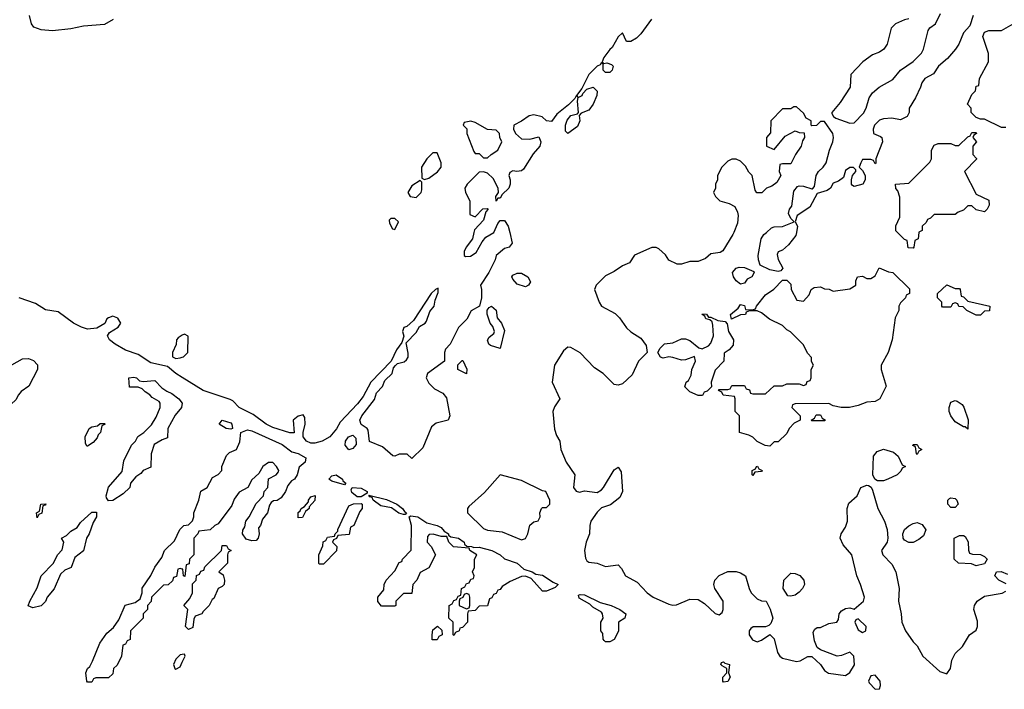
# Model space of a CAD drawing. Header units: inches. Extents: x 2701323 to 2964515, y 494916 to 722124.
# Tile 329 of 656: x 2779228 to 2783903, y 667832 to 671010. Entities that reach past the tile are written whole.
import ezdxf

# ---------------------------------------------------------------- set-up
doc = ezdxf.new("R2010")
doc.units = ezdxf.units.IN
doc.header["$MEASUREMENT"] = 0
for name, color, linetype in [('C7676', 7, 'Continuous'), ('C7677', 7, 'Continuous'), ('C7686', 7, 'Continuous'), ('C7687', 7, 'Continuous')]:
    doc.layers.add(name, color=color, linetype=linetype)

msp = doc.modelspace()

# ---------------------------------------------------------------- linework, layer by layer
at = {"layer": 'C7676', "color": 2}
for points, elevation in [([(2780000, 669311), (2779969.2, 669330), (2779930, 669364), (2779850, 669381.6), (2779790, 669420.9), (2779730, 669441.6), (2779681.2, 669470), (2779654, 669490), (2779644, 669510), (2779654, 669526), (2779695.3, 669550), (2779708, 669570), (2779694, 669594), (2779670, 669602), (2779650, 669595.3), (2779642, 669590), (2779631.3, 669568.7), (2779594.4, 669545.6), (2779550, 669540.9), (2779522, 669550), (2779484, 669570), (2779410, 669624), (2779350, 669632.7), (2779302.4, 669662.4), (2779225.2, 669690)], 6), ([(2780000, 669512.2), (2779979.6, 669500.4), (2779972, 669490), (2779971.6, 669468.4), (2779954, 669430), (2779954, 669410), (2779970, 669402), (2779990, 669404.7), (2780000, 669408)], 6), ([(2780000, 668402.7), (2779990, 668406), (2779978, 668402), (2779972.7, 668367.3), (2779958, 668362), (2779952.7, 668347.3), (2779932.7, 668327.3), (2779910, 668326), (2779854, 668270), (2779851.6, 668248.4), (2779834, 668230), (2779834, 668210), (2779814, 668190), (2779814, 668170), (2779754, 668110), (2779751.6, 668068.4), (2779738, 668062), (2779730, 668046), (2779718, 668042), (2779712, 667990), (2779690, 667946), (2779674, 667930), (2779670, 667906), (2779650, 667886), (2779590, 667886), (2779578, 667882), (2779570, 667866), (2779550, 667866), (2779546, 667870), (2779542, 667910), (2779549, 667930), (2779560.4, 667939.6), (2779574, 667966), (2779609.1, 668050.9), (2779642, 668098), (2779674, 668126), (2779698, 668162), (2779729.3, 668230.7), (2779776.5, 668243.5), (2779799.3, 668260.7), (2779809.2, 668290), (2779810, 668312), (2779850, 668372), (2779869.1, 668410.9), (2779903.1, 668456.9), (2779915.3, 668490), (2779963.1, 668536.9), (2779988, 668590), (2780000, 668602)], 6), ([(2780000, 667997.7), (2779990, 667996.3), (2779970, 667975.1), (2779958, 667950), (2779964.7, 667930), (2779970, 667927.3), (2779990, 667938), (2780000, 667960)], 10)]:
    msp.add_lwpolyline(points, dxfattribs=dict(at, elevation=elevation))
at = {"layer": 'C7676', "color": 2, "elevation": 6}
for points in [[(2779050, 669046), (2779046, 669050), (2779048.4, 669091.6), (2779066, 669130), (2779086, 669150), (2779088.4, 669171.6), (2779106, 669190), (2779108, 669270), (2779128, 669310), (2779190, 669371.3), (2779240.4, 669399.6), (2779270, 669402), (2779292.7, 669392.7), (2779311.6, 669371.6), (2779312, 669350), (2779271.3, 669270), (2779235.3, 669244.7), (2779222, 669230), (2779210, 669206), (2779139.6, 669140.4), (2779111.1, 669088.9), (2779090, 669068), (2779058, 669062)], [(2779813.4, 669293.4), (2779870, 669297.1), (2779902.8, 669262.8), (2779926.2, 669246.2), (2779950, 669236.4), (2779984, 669210), (2779999.1, 669190), (2779996, 669170), (2779966.4, 669133.6), (2779932, 669070), (2779930, 669026), (2779903.6, 669016.4), (2779866.4, 668993.6), (2779852, 668950), (2779850, 668886), (2779814, 668870), (2779803.6, 668856.4), (2779779.6, 668840.4), (2779754, 668810), (2779751.1, 668788.9), (2779719.8, 668760.2), (2779670, 668728), (2779650, 668726), (2779640.4, 668740.4), (2779638, 668750), (2779649.1, 668790.9), (2779714, 668866), (2779723.1, 668916.9), (2779758, 668990), (2779778, 669010), (2779788.9, 669031.1), (2779818, 669050), (2779853.6, 669086.4), (2779876.5, 669123.5), (2779895.3, 669170), (2779895.3, 669190), (2779890, 669198), (2779856.4, 669216.4), (2779846, 669230), (2779823.1, 669243.1), (2779810, 669258), (2779790, 669266), (2779750, 669266), (2779746, 669310), (2779770, 669313.4), (2779782, 669310), (2779796, 669296)], [(2779546, 668986), (2779540.4, 669000.4), (2779538, 669030), (2779558, 669070), (2779570, 669078), (2779598, 669082), (2779610, 669094), (2779630, 669094), (2779634, 669090), (2779618, 669082), (2779612, 669050), (2779601, 669039), (2779595.3, 669024.7), (2779576.9, 669003.1), (2779550, 668986)], [(2779310, 668646), (2779308, 668670), (2779322, 668678), (2779328, 668710), (2779352.7, 668712.7), (2779350, 668706), (2779338, 668702), (2779332.7, 668667.3), (2779318, 668662)], [(2779290, 668219), (2779268.4, 668228.4), (2779275.3, 668250), (2779310, 668314), (2779329.1, 668370.9), (2779388, 668430), (2779408, 668470), (2779430, 668494), (2779438, 668530), (2779426, 668550), (2779450, 668562), (2779470, 668582), (2779500.4, 668599.6), (2779516.4, 668623.6), (2779570, 668672), (2779592.7, 668672.7), (2779592, 668650), (2779576.9, 668623.1), (2779558, 668570), (2779544.7, 668550), (2779530.9, 668489.1), (2779490, 668458), (2779472, 668410), (2779442, 668398), (2779422, 668378), (2779390.9, 668309.1), (2779358, 668270), (2779350.9, 668249.1), (2779330, 668228.7)]]:
    msp.add_lwpolyline(points, close=True, dxfattribs=at)
at = {"layer": 'C7677', "color": 2, "elevation": 2}
msp.add_lwpolyline([(2779671.3, 671010), (2779630, 670986.6), (2779530, 670978.7), (2779470, 670966), (2779382.8, 670957.2), (2779330, 670961.6), (2779294.2, 670974.2), (2779283.7, 670990), (2779274.5, 671030)], dxfattribs=at)
at = {"layer": 'C7686', "color": 2}
for points, elevation in [([(2781554.7, 670000), (2781566, 669950), (2781552, 669930), (2781530, 669924), (2781491, 669890), (2781486, 669870), (2781456, 669810), (2781416, 669750), (2781421, 669730), (2781421, 669690), (2781412, 669650), (2781371.6, 669628.4), (2781351.1, 669588.9), (2781311.1, 669548.9), (2781272, 669470), (2781250, 669446), (2781244.7, 669430), (2781244.7, 669390), (2781164.7, 669330), (2781158, 669310), (2781170, 669284.7), (2781198, 669258), (2781236.8, 669236.8), (2781255.3, 669215.3), (2781271, 669130), (2781262, 669110), (2781204.9, 669095.1), (2781183, 669077), (2781142, 668978), (2781090, 668928), (2781067.3, 668947.3), (2781030, 668948), (2781010, 668938), (2781000.4, 668940.4), (2780950, 668982), (2780888.7, 669008.7), (2780882, 669062), (2780878, 669070), (2780849.4, 669089.4), (2780842.7, 669110), (2780853.2, 669130), (2780913, 669207), (2780921.7, 669238.3), (2780951.4, 669268.6), (2780962, 669298), (2780996, 669330), (2781003.2, 669356.8), (2781011.9, 669368.1), (2781022.5, 669377.5), (2781054, 669386), (2781064.8, 669395.2), (2781071.9, 669408.1), (2781072.1, 669427.9), (2781063.1, 669476.9), (2781110, 669526), (2781126.3, 669553.7), (2781154, 669570), (2781160.2, 669579.8), (2781175.1, 669624.9), (2781196, 669650), (2781201.2, 669678.8), (2781215.3, 669715.3), (2781215.3, 669735.3), (2781202, 669730), (2781182, 669710), (2781097.3, 669582.7), (2781066, 669554), (2781051.6, 669548.4), (2781046, 669530), (2781052, 669508), (2781042, 669478), (2781016.7, 669443.3), (2780991.1, 669388.9), (2780896, 669290), (2780858.8, 669221.2), (2780832.5, 669187.5), (2780750, 669099), (2780732.5, 669067.5), (2780701, 669030), (2780664.7, 669010), (2780630, 668999.5), (2780610, 668999.5), (2780589, 669010), (2780573.2, 669030), (2780573.2, 669050), (2780584, 669090), (2780582, 669122), (2780574, 669134), (2780550, 669128.7), (2780526.8, 669110), (2780530.9, 669049.1), (2780510, 669049.3), (2780430, 669075.1), (2780398, 669090), (2780336.4, 669136.4), (2780269.3, 669170), (2780240.2, 669200.2), (2780227.5, 669207.5), (2780099, 669250), (2780000, 669311)], 6), ([(2781383.9, 670000), (2781377.3, 669970), (2781347.3, 669930), (2781339.1, 669910), (2781338, 669890), (2781345.5, 669885.5), (2781368.2, 669888.2), (2781395.6, 669904.4), (2781423.8, 669956.2), (2781441.7, 669978.3), (2781479.1, 670000)], 6), ([(2782618.7, 670000), (2782614.8, 669990), (2782566.4, 669913.6), (2782554.8, 669905.2), (2782510, 669899), (2782484, 669876), (2782450, 669862), (2782410, 669862), (2782370.9, 669849.1), (2782350, 669849), (2782310, 669868), (2782294.6, 669894.6), (2782263.1, 669923.1), (2782250, 669928.7), (2782230, 669928.7), (2782147.5, 669892.5), (2782123.6, 669856.4), (2782090, 669842), (2782050, 669814), (2782010, 669794), (2781964.7, 669750), (2781958, 669730), (2781978.8, 669670), (2781990.5, 669650.5), (2782055.4, 669615.4), (2782075.6, 669595.6), (2782110, 669547.3), (2782130, 669527.7), (2782178, 669498), (2782203.4, 669463.4), (2782206.8, 669430), (2782167, 669390), (2782136.1, 669323.9), (2782090, 669282), (2782070, 669275.3), (2782050, 669278), (2781998, 669330), (2781958, 669358), (2781890, 669428), (2781845.4, 669454.6), (2781830, 669455.3), (2781810, 669438), (2781766.8, 669370), (2781756, 669290), (2781792, 669210), (2781767.1, 669172.9), (2781758.8, 669150), (2781767.1, 669067.1), (2781776.9, 669036.9), (2781792, 669010), (2781798, 668970), (2781822.8, 668910), (2781864.7, 668850), (2781858, 668790), (2781870, 668772), (2781886.8, 668766.8), (2781910, 668774), (2781970, 668765.5), (2781990, 668778), (2781999.6, 668790), (2782050, 668874), (2782070, 668886), (2782084.5, 668864.5), (2782091, 668770), (2782078, 668742), (2782032.7, 668707.3), (2781990, 668692.7), (2781970, 668672.7), (2781940.5, 668630), (2781934.9, 668610), (2781933, 668570), (2781918, 668530), (2781910.6, 668490.6), (2781914, 668454), (2781921.4, 668441.4), (2781930, 668436), (2781970, 668430.7), (2782010, 668414.8), (2782070, 668422), (2782085.4, 668405.4), (2782104.7, 668370), (2782159.9, 668339.9), (2782206.8, 668290), (2782236, 668270), (2782310, 668235.5), (2782330, 668230.6), (2782346.8, 668233.2), (2782410, 668259.1), (2782450, 668258.8), (2782479.9, 668239.9), (2782530, 668192), (2782550, 668184.7), (2782563.1, 668196.9), (2782568.7, 668210), (2782569, 668250), (2782528.7, 668310), (2782524, 668330), (2782528.7, 668350), (2782550, 668371.3), (2782590, 668391.3), (2782630, 668391.3), (2782650, 668384.7), (2782674, 668370), (2782691.3, 668310), (2782702, 668290), (2782730, 668262), (2782750, 668252), (2782772, 668250), (2782791.6, 668211.6), (2782804.7, 668170), (2782795.3, 668144.7), (2782785.4, 668134.6), (2782770, 668128), (2782711.6, 668128.4), (2782699.6, 668120.4), (2782692, 668110), (2782692, 668090), (2782707.1, 668067.1), (2782730, 668058), (2782750, 668064.7), (2782790, 668092), (2782810, 668072), (2782826.7, 668006.7), (2782837.3, 667990), (2782850, 667980.5), (2782916.2, 667963.8), (2782933.6, 667966.4), (2782970, 667987.7), (2782990, 667987.3), (2783030.4, 667950.4), (2783050, 667921), (2783067.9, 667907.9), (2783150, 667897.3), (2783170, 667911), (2783191.7, 667948.3), (2783188.7, 667990), (2783170, 668008.7), (2783130, 667992.3), (2783110, 667989.4), (2783030, 668019), (2783015.3, 668030), (2783002, 668062), (2782996.4, 668103.6), (2783003.1, 668116.9), (2783015.3, 668124.7), (2783030, 668126), (2783070, 668144), (2783108.7, 668151.3), (2783116.4, 668163.6), (2783119, 668190), (2783130, 668204.7), (2783150, 668214.8), (2783170, 668218), (2783190, 668212), (2783235.3, 668250), (2783239, 668270), (2783221.2, 668330), (2783202.7, 668370), (2783179.3, 668470), (2783137.5, 668517.5), (2783124, 668550), (2783128.7, 668570), (2783150, 668602), (2783159.3, 668630), (2783158, 668690), (2783165.1, 668714.9), (2783204, 668750), (2783222, 668790), (2783250, 668801), (2783258.8, 668798.8), (2783271.1, 668791.1), (2783277.3, 668777.3), (2783302.8, 668690), (2783334.8, 668630), (2783346.8, 668590), (2783350.8, 668550), (2783347.3, 668530), (2783320.7, 668490), (2783326.8, 668470), (2783370, 668426), (2783388.2, 668390), (2783404, 668310), (2783400.7, 668250), (2783414, 668190), (2783416.3, 668150), (2783434, 668110), (2783470, 668058), (2783490, 668038), (2783516, 667990), (2783596.9, 667916.9), (2783630, 667904.7), (2783648.7, 667930), (2783654, 667970), (2783670, 668002), (2783705.6, 668034.4), (2783738, 668090), (2783770, 668112), (2783776, 668130), (2783775.5, 668155.5), (2783759, 668210), (2783762, 668230), (2783775.3, 668250), (2783810, 668274), (2783892.5, 668287.5), (2783910, 668298)], 10), ([(2782916.3, 670000), (2782914.2, 669985.8), (2782879, 669941), (2782850, 669915.3), (2782830, 669908), (2782825.2, 669894.8), (2782830, 669872), (2782851.3, 669830), (2782842, 669818), (2782830, 669815.3), (2782790, 669822.7), (2782744.7, 669844.7), (2782735.6, 669870), (2782734, 669890), (2782749, 669970), (2782762, 669990), (2782773.7, 670000)], 10), ([(2783497.7, 670000), (2783494, 669970), (2783478, 669962), (2783474, 669930), (2783470, 669926), (2783447.3, 669927.3), (2783442, 669962), (2783430, 669966), (2783396.6, 670000)], 10), ([(2780000, 669408), (2780006, 669410), (2780026, 669430), (2780027.3, 669507.3), (2780010, 669518), (2780000, 669512.2)], 6), ([(2780000, 668602), (2780008, 668610), (2780030, 668612), (2780048.9, 668631.1), (2780055.3, 668650), (2780055.3, 668670), (2780079, 668730), (2780088.4, 668771.6), (2780118, 668790), (2780143.1, 668836.9), (2780170, 668852), (2780188, 668870), (2780188, 668890), (2780210, 668942), (2780224, 668956), (2780258, 668970), (2780273.6, 669006.4), (2780277.2, 669050), (2780310, 669063.1), (2780330, 669058.7), (2780474, 668994), (2780519.5, 668959.5), (2780550.3, 668950.3), (2780586, 668930), (2780584, 668910), (2780554.4, 668885.6), (2780546, 668850), (2780533.4, 668830), (2780518.5, 668821.5), (2780500.5, 668799.5), (2780490.4, 668770), (2780470, 668741.2), (2780450, 668727.3), (2780433.7, 668726.3), (2780421.4, 668718.6), (2780413.7, 668706.3), (2780404.7, 668670), (2780380.7, 668639.3), (2780371, 668610), (2780362, 668598), (2780364.9, 668570), (2780360.3, 668550), (2780350, 668537.6), (2780330, 668536), (2780304, 668544), (2780286, 668570), (2780287.3, 668587.3), (2780296.4, 668603.6), (2780302, 668630), (2780318, 668650), (2780350, 668714), (2780386, 668750), (2780388, 668770), (2780406, 668790), (2780408.7, 668831.3), (2780446, 668850), (2780456.4, 668863.6), (2780458, 668870), (2780448, 668890), (2780430, 668908), (2780410, 668908), (2780382, 668890), (2780363.6, 668856.4), (2780330, 668826), (2780311.1, 668788.9), (2780270, 668768), (2780246.4, 668733.6), (2780235.3, 668704.7), (2780170, 668618), (2780154, 668610), (2780131.6, 668588.4), (2780078, 668582), (2780074, 668570), (2780054, 668550), (2780054, 668470), (2780034, 668450), (2780032.7, 668427.3), (2780018, 668422), (2780012.7, 668367.3), (2780006, 668370), (2780002, 668402), (2780000, 668402.7)], 6), ([(2783912.9, 668332.9), (2783878, 668350), (2783858, 668370), (2783866, 668390), (2783889, 668391), (2783918, 668378)], 10), ([(2780000, 667960), (2780013.6, 667990), (2780010, 667999), (2780000, 667997.7)], 10)]:
    msp.add_lwpolyline(points, dxfattribs=dict(at, elevation=elevation))
for points, elevation in [([(2782650, 669754.5), (2782629.4, 669770), (2782618, 669790), (2782613.2, 669810), (2782629.4, 669830.6), (2782644.8, 669835.2), (2782670, 669834.4), (2782714.2, 669814.2), (2782716.3, 669810), (2782704, 669790), (2782682.2, 669777.8), (2782670, 669759.3)], 10), ([(2781630, 669741.2), (2781590, 669754), (2781570, 669778), (2781565.2, 669790), (2781570, 669798), (2781590, 669806.8), (2781610, 669806.8), (2781641, 669790), (2781654, 669766), (2781644.7, 669750)], 6), ([(2783128.9, 669168.9), (2783090, 669178), (2783070, 669188), (2782910, 669186), (2782898, 669182), (2782894, 669170), (2782934, 669130), (2782934, 669110), (2782905.4, 669094.6), (2782882, 669070), (2782870, 669046), (2782830, 669006), (2782810, 669006), (2782790, 668986), (2782768.4, 668988.4), (2782730, 669008), (2782708.9, 669028.9), (2782690, 669038), (2782646, 669050), (2782646, 669130), (2782626, 669150), (2782626, 669210), (2782622, 669222), (2782568.4, 669228.4), (2782562, 669242), (2782546, 669250), (2782550, 669254), (2782590, 669254), (2782602, 669258), (2782610, 669274), (2782670, 669274), (2782678, 669258), (2782692.7, 669252.7), (2782698, 669238), (2782710, 669234), (2782770, 669234), (2782810, 669272), (2782850, 669272), (2782870, 669282), (2782930, 669282), (2782950, 669274), (2782962, 669278), (2782967.3, 669292.7), (2782982, 669298), (2782986, 669310), (2782986, 669350), (2782998, 669370), (2782988.4, 669388.4), (2782987.3, 669407.3), (2782970, 669426), (2782948.4, 669468.4), (2782888.4, 669528.4), (2782870, 669538), (2782850, 669558), (2782789.1, 669589.1), (2782750, 669618), (2782730, 669628), (2782692.7, 669627.3), (2782678, 669622), (2782674, 669610), (2782650, 669609), (2782608.7, 669588.7), (2782602.7, 669610), (2782639.1, 669640.9), (2782650, 669658), (2782670, 669654), (2782674, 669634), (2782707.3, 669632.7), (2782722, 669638), (2782726, 669650), (2782770, 669704.7), (2782808.4, 669731.6), (2782850, 669774), (2782870, 669774), (2782890, 669754), (2782892, 669730), (2782918, 669678), (2782950, 669674), (2782976.4, 669703.6), (2782986, 669730), (2783000.4, 669739.6), (2783030, 669742), (2783050, 669732), (2783071.1, 669731.1), (2783090, 669722), (2783170, 669732), (2783198, 669750), (2783198, 669770), (2783206, 669790), (2783230, 669792), (2783250, 669782), (2783270, 669782), (2783290, 669794), (2783308.4, 669831.6), (2783352.7, 669812.7), (2783374, 669810), (2783452.7, 669732.7), (2783454, 669710), (2783438, 669702), (2783434, 669690), (2783410, 669666), (2783402, 669650), (2783402, 669630), (2783385.4, 669594.6), (2783371.3, 669490), (2783351.3, 669430), (2783318, 669370), (2783318, 669350), (2783342, 669270), (2783312, 669210), (2783290, 669198), (2783250, 669195.3), (2783210, 669179), (2783168.9, 669168.9)], 10), ([(2783670, 669734), (2783690, 669734), (2783694, 669730), (2783698, 669698), (2783710, 669694), (2783730, 669674), (2783834, 669650), (2783832.7, 669627.3), (2783810, 669626), (2783790, 669608), (2783770, 669608), (2783726, 669630), (2783707.3, 669647.3), (2783688, 669648), (2783682, 669662), (2783670, 669666), (2783658, 669662), (2783650, 669646), (2783610, 669646), (2783606, 669650), (2783606, 669670), (2783586, 669690), (2783586, 669710), (2783630, 669752)], 10), ([(2781510, 669448.7), (2781463.2, 669463.2), (2781455.3, 669470), (2781448.9, 669488.9), (2781456.4, 669503.6), (2781479, 669521), (2781482, 669530), (2781474, 669554), (2781462, 669570), (2781448.4, 669611.6), (2781448.4, 669631.6), (2781456.4, 669643.6), (2781469, 669651), (2781490, 669632), (2781494.8, 669594.8), (2781516, 669570), (2781530, 669534)], 6), ([(2782498, 669598), (2782510, 669598), (2782542.8, 669582.8), (2782578, 669578), (2782587.1, 669567.1), (2782594, 669530), (2782618, 669490), (2782615.3, 669464.7), (2782596.9, 669443.1), (2782572.7, 669427.3), (2782571.3, 669388.7), (2782530, 669346), (2782512, 669290), (2782512.7, 669267.3), (2782492.7, 669247.3), (2782478, 669242), (2782470, 669226), (2782450, 669226), (2782410, 669244), (2782387, 669267), (2782393.2, 669290), (2782403, 669297), (2782416.6, 669323.4), (2782419.7, 669350), (2782437.6, 669390), (2782431.6, 669411.6), (2782390, 669395.6), (2782370, 669393.6), (2782330, 669407.3), (2782310.6, 669409.4), (2782284, 669404), (2782270, 669408), (2782258, 669430), (2782268.9, 669451.1), (2782289, 669471), (2782330, 669476), (2782370, 669494.8), (2782390, 669494.8), (2782410, 669486.8), (2782452.8, 669452.8), (2782468.1, 669448.1), (2782498.5, 669461.5), (2782510, 669474.8), (2782523.1, 669510), (2782519.7, 669559.7), (2782516.5, 669576.5), (2782505.6, 669585.6), (2782486, 669590), (2782482, 669602), (2782468, 669610), (2782470, 669614), (2782490, 669612)], 10), ([(2781350, 669329), (2781308.7, 669350), (2781308.4, 669371.6), (2781328.4, 669391.6), (2781331.6, 669391.6), (2781351.1, 669351.1)], 6), ([(2783730, 669066), (2783718, 669078), (2783710, 669078), (2783670, 669102), (2783649.1, 669129.1), (2783642, 669150), (2783642, 669170), (2783650, 669194), (2783670, 669202), (2783679.6, 669199.6), (2783703.6, 669183.6), (2783711.6, 669171.6), (2783731.1, 669111.1)], 10), ([(2782990, 669106), (2782986, 669110), (2783002, 669118), (2783010, 669134), (2783030, 669134), (2783038, 669118), (2783054, 669110), (2783050, 669106)], 10), ([(2780230, 669066), (2780208, 669070), (2780175.3, 669090), (2780189, 669110), (2780230, 669096.3), (2780235.5, 669090), (2780238, 669070)], 6), ([(2780790, 668968.7), (2780774, 668990), (2780775.1, 669010), (2780789.6, 669030.4), (2780810, 669037.3), (2780823.5, 669023.5), (2780826, 668994), (2780810, 668975.3)], 6), ([(2783490, 668946), (2783486, 668950), (2783482, 668982), (2783468.4, 668988.4), (2783470, 668994), (2783490, 668994), (2783498, 668978), (2783512, 668970), (2783498, 668962)], 10), ([(2783330, 668821.2), (2783302, 668822), (2783288.9, 668828.9), (2783279, 668850), (2783282, 668938), (2783300.2, 668959.8), (2783330, 668971.3), (2783377.3, 668957.3), (2783398.8, 668938.8), (2783418, 668898), (2783434, 668890), (2783418, 668882), (2783412.7, 668867.3), (2783394, 668850), (2783350, 668829)], 10), ([(2782710, 668846), (2782706, 668850), (2782706, 668870), (2782722, 668878), (2782726, 668890), (2782731.6, 668891.6), (2782738, 668878), (2782754, 668870), (2782750, 668866), (2782718, 668862)], 10), ([(2780770, 668802), (2780710, 668819), (2780695.3, 668830), (2780710, 668844.7), (2780730.3, 668850.3), (2780760.7, 668830), (2780762, 668822), (2780776, 668810)], 6), ([(2781510, 668849), (2781434.6, 668765.4), (2781361.1, 668698.9), (2781354.8, 668690), (2781354.8, 668670), (2781430, 668594.4), (2781450, 668586.7), (2781518.9, 668578.9), (2781610, 668540.7), (2781630, 668547.7), (2781641.2, 668570), (2781649.5, 668610.5), (2781670, 668626), (2781690, 668632), (2781699, 668650), (2781698, 668670), (2781706, 668690), (2781710, 668694), (2781730, 668694), (2781746, 668710), (2781746, 668730), (2781726, 668770), (2781710, 668773.2), (2781610, 668822.7)], 10), ([(2780830, 668746), (2780805.6, 668765.6), (2780802, 668778), (2780806, 668790), (2780850, 668786.8), (2780878, 668770), (2780878, 668762), (2780850, 668746)], 6), ([(2780550, 668646), (2780550, 668671.3), (2780560.4, 668679.6), (2780564, 668690), (2780580.4, 668699.6), (2780599, 668721), (2780599, 668730), (2780610, 668744.7), (2780631, 668751), (2780630, 668728), (2780602, 668698), (2780602, 668690), (2780584.7, 668675.3), (2780570, 668648)], 6), ([(2780650, 668426), (2780648, 668430), (2780648, 668470), (2780667.3, 668512.7), (2780668.4, 668531.6), (2780682, 668538), (2780690, 668554), (2780722, 668558), (2780726, 668570), (2780738, 668582), (2780738, 668590), (2780790, 668702), (2780812.7, 668712.7), (2780850, 668714), (2780854, 668710), (2780854, 668690), (2780843.6, 668676.4), (2780814, 668610), (2780798, 668602), (2780792.7, 668567.3), (2780738, 668562), (2780732, 668548), (2780718, 668542), (2780714, 668530), (2780734, 668510), (2780731.6, 668488.4), (2780670, 668426)], 6), ([(2781050, 668661.2), (2781027.6, 668667.6), (2780993.6, 668693.6), (2780943.2, 668703.2), (2780906, 668730), (2780902, 668742), (2780890, 668746), (2780886, 668754), (2780970, 668733), (2781018, 668710), (2781046, 668690), (2781055.2, 668675.2), (2781064.7, 668670), (2781058, 668662)], 6), ([(2783650, 668695.3), (2783635.3, 668710), (2783635.3, 668730), (2783642.7, 668737.3), (2783650, 668741), (2783670, 668738), (2783678, 668730), (2783684.7, 668710), (2783670, 668695.3)], 10), ([(2781384.7, 668504.7), (2781410, 668506.8), (2781470, 668490.3), (2781510, 668470.3), (2781530, 668450.4), (2781590, 668430.4), (2781622, 668402), (2781662, 668390), (2781678.8, 668378.8), (2781710, 668374), (2781760.4, 668340.4), (2781784.7, 668330), (2781770, 668315.3), (2781730, 668298), (2781710, 668298), (2781657.2, 668357.2), (2781630, 668368.7), (2781610, 668368), (2781556.9, 668343.1), (2781519.6, 668320.4), (2781510, 668306), (2781498, 668302), (2781490, 668286), (2781478, 668282), (2781470, 668266), (2781458, 668262), (2781450, 668228), (2781410, 668226), (2781390, 668206), (2781358, 668202), (2781354, 668190), (2781354, 668150), (2781330, 668126), (2781318, 668122), (2781314, 668110), (2781298, 668102), (2781290, 668088), (2781286, 668090), (2781286, 668150), (2781266, 668170), (2781268, 668230), (2781282, 668238), (2781290, 668254), (2781302, 668258), (2781310, 668274), (2781322, 668278), (2781326, 668310), (2781342, 668318), (2781350, 668334), (2781362, 668338), (2781370, 668354), (2781382, 668358), (2781386, 668370), (2781378, 668390), (2781388, 668410), (2781388, 668450), (2781398, 668470), (2781366, 668490), (2781362, 668502), (2781288.4, 668508.4), (2781266, 668530), (2781256.4, 668556.4), (2781230, 668557.2), (2781192, 668568), (2781172.7, 668567.3), (2781163.6, 668556.4), (2781162, 668530), (2781182, 668510), (2781202, 668470), (2781171.1, 668408.9), (2781130, 668386), (2781114, 668350), (2781094, 668330), (2781090, 668286), (2781050, 668286), (2781014, 668250), (2781014, 668230), (2781010, 668226), (2780946, 668226), (2780928, 668248), (2780928, 668270), (2780956.4, 668303.6), (2780958, 668330), (2780968, 668350), (2781010, 668394), (2781030, 668434), (2781042, 668438), (2781046, 668450), (2781087.3, 668492.7), (2781088, 668610), (2781078, 668650), (2781085.2, 668654.8), (2781118, 668650), (2781161.7, 668621.7), (2781211, 668610), (2781230, 668600.5), (2781242.8, 668582.8), (2781264.7, 668570), (2781263.6, 668563.6), (2781275.3, 668555.3), (2781311, 668550), (2781338.8, 668530), (2781340.7, 668520.7), (2781350.8, 668510.8), (2781374, 668510)], 6), ([(2783470, 668529), (2783449.3, 668529.3), (2783430, 668539), (2783423.7, 668550), (2783422, 668570), (2783429.3, 668590), (2783450, 668607.7), (2783470, 668618.8), (2783490, 668622.8), (2783513.7, 668613.7), (2783530.9, 668589.1), (2783519.1, 668560.9), (2783497.1, 668542.9)], 10), ([(2783770, 668418), (2783747.3, 668427.3), (2783686, 668430), (2783666, 668450), (2783666, 668550), (2783690, 668562), (2783710, 668562), (2783716.9, 668556.9), (2783731.1, 668531.1), (2783732.7, 668492.7), (2783738, 668478), (2783752.7, 668472.7), (2783791.1, 668471.1), (2783810, 668462), (2783822, 668450), (2783810, 668428)], 10), ([(2780030, 668115.3), (2780015.3, 668130), (2780026, 668210), (2780008, 668230), (2780036.4, 668263.6), (2780048, 668290), (2780048, 668332), (2780066, 668350), (2780067.3, 668372.7), (2780082, 668378), (2780087.3, 668392.7), (2780102, 668398), (2780107.3, 668412.7), (2780186, 668490), (2780190, 668514), (2780210, 668514), (2780218, 668498), (2780232, 668490), (2780218, 668482), (2780214, 668470), (2780214, 668430), (2780174, 668390), (2780194.8, 668374.8), (2780200.7, 668350), (2780198.4, 668330), (2780190, 668319.5), (2780170.4, 668309.6), (2780150, 668262.7), (2780142, 668258), (2780126.8, 668230), (2780098.4, 668201.6), (2780092.4, 668190), (2780061.1, 668178.9), (2780054.6, 668165.4), (2780050, 668126)], 6), ([(2782890, 668273.2), (2782875.3, 668275.3), (2782854, 668310), (2782857.2, 668350), (2782890, 668382.8), (2782910, 668382), (2782932.8, 668372.8), (2782950.8, 668350), (2782954, 668330), (2782945.5, 668310), (2782930, 668292.3), (2782910, 668279.3)], 10), ([(2781350, 668286), (2781338, 668282), (2781332.7, 668267.3), (2781318, 668262), (2781314, 668250), (2781314, 668230), (2781350, 668214), (2781362, 668218), (2781366, 668230), (2781366, 668270), (2781362, 668282)], 6), ([(2782010, 668058), (2782003.1, 668063.1), (2781998, 668070), (2781996.4, 668096.4), (2781988, 668110), (2781988, 668150), (2781998, 668170), (2781995.3, 668190), (2781990, 668198), (2781950, 668222), (2781936, 668236), (2781885.2, 668265.2), (2781882, 668278), (2781890, 668282), (2781910, 668281), (2781984.5, 668244.5), (2782036, 668230), (2782078, 668210), (2782106, 668190), (2782102, 668170), (2782072, 668150), (2782071.6, 668108.4), (2782050, 668068), (2782030, 668058)], 6), ([(2783210, 668166), (2783198, 668162), (2783194, 668150), (2783210, 668114), (2783230, 668102), (2783246, 668110), (2783248, 668130)], 10), ([(2781186, 668066), (2781186, 668090), (2781190, 668114), (2781212, 668132), (2781232.7, 668112.7), (2781234, 668090), (2781218, 668082), (2781210, 668066)], 6), ([(2782570, 667866), (2782566, 667870), (2782566, 667890), (2782586, 667910), (2782586, 667930), (2782563.1, 667943.1), (2782558, 667950), (2782560.4, 667959.6), (2782570, 667962), (2782576, 667956), (2782598, 667950), (2782594, 667910), (2782602, 667890), (2782590, 667868.7)], 6), ([(2783290, 667899), (2783270, 667895.3), (2783258, 667870), (2783262, 667862), (2783290, 667832), (2783310, 667834), (2783315.3, 667850), (2783314, 667870)], 10)]:
    msp.add_lwpolyline(points, close=True, dxfattribs=dict(at, elevation=elevation))
at = {"layer": 'C7687', "color": 2}
for points, elevation in [([(2782227.3, 671012.7), (2782177.1, 670942.9), (2782157.2, 670922.8), (2782130, 670906), (2782110, 670906), (2782090, 670948), (2782070, 670928.7), (2782042, 670878), (2782030, 670868.7), (2782001, 670830), (2781994, 670810), (2782002, 670802), (2782015.3, 670804.7), (2782037.5, 670797.5), (2782046, 670790), (2782040.7, 670770), (2782030, 670759.3), (2782010, 670759), (2781999, 670770), (2781998, 670798), (2781990, 670806), (2781984.7, 670795.3), (2781970, 670788.7), (2781930.5, 670749.5), (2781896.9, 670683.1), (2781872, 670650), (2781878, 670642), (2781870, 670648), (2781864, 670636), (2781834, 670606), (2781778.8, 670561.2), (2781753.7, 670526.3), (2781730, 670529), (2781708.9, 670548.9), (2781670, 670558), (2781646.4, 670553.6), (2781610, 670528), (2781574, 670510), (2781572, 670490), (2781582, 670470), (2781610, 670444.7), (2781650, 670442.8), (2781693.7, 670453.7), (2781702.8, 670430), (2781697.3, 670410), (2781666.2, 670373.8), (2781619.5, 670300.5), (2781610, 670292.7), (2781589.3, 670289.3), (2781570, 670292.7), (2781556, 670284), (2781551, 670270), (2781557.3, 670250), (2781557.3, 670230), (2781550.7, 670210), (2781519.6, 670180.4), (2781510, 670162), (2781498, 670162), (2781490, 670148.7), (2781489, 670170), (2781502, 670190), (2781499.3, 670210), (2781476.2, 670256.2), (2781450, 670282), (2781430, 670288), (2781410, 670286), (2781352, 670230), (2781342, 670210), (2781344.7, 670190), (2781364.7, 670150), (2781366, 670086), (2781390, 670074), (2781427.3, 670112.7), (2781450, 670114), (2781452, 670110), (2781442, 670098), (2781430, 670058), (2781386.8, 670013.2), (2781383.9, 670000)], 6), ([(2783756, 671030), (2783739.8, 670980.2), (2783710, 670948), (2783686.8, 670893.2), (2783671.3, 670870), (2783634.2, 670825.8), (2783590.8, 670790), (2783566.6, 670753.4), (2783526.8, 670730), (2783511, 670710), (2783506, 670690), (2783481.4, 670638.6), (2783452, 670590), (2783452, 670570), (2783442, 670550), (2783410, 670535.3), (2783370, 670542), (2783330, 670539), (2783310, 670533.2), (2783287.3, 670510), (2783281, 670490), (2783282, 670470), (2783316, 670456), (2783322, 670450), (2783324.7, 670430), (2783294, 670350), (2783294, 670330), (2783290, 670326), (2783282, 670342), (2783270, 670346), (2783230, 670346), (2783222, 670330), (2783214, 670310), (2783230, 670294), (2783242, 670270), (2783242, 670250), (2783232, 670230), (2783190, 670218), (2783183.1, 670223.1), (2783178, 670230), (2783178, 670250), (2783182, 670270), (2783198, 670290), (2783198, 670298), (2783188, 670308), (2783170, 670308.7), (2783150, 670294), (2783139.1, 670260.9), (2783116, 670244), (2783090, 670233.2), (2783078, 670210), (2783061.6, 670198.4), (2783014.4, 670185.6), (2782980.6, 670119.4), (2782919.8, 670080.2), (2782911, 670050), (2782920.7, 670030), (2782916.3, 670000)], 10), ([(2783450, 671013.2), (2783430, 671009.3), (2783386, 670990), (2783366.8, 670970), (2783346.4, 670893.6), (2783330.7, 670869.3), (2783310, 670855.3), (2783276.9, 670843.1), (2783232, 670810), (2783174, 670750), (2783172, 670690), (2783123.5, 670616.5), (2783084.7, 670570), (2783084.7, 670564.7), (2783092, 670550), (2783102.8, 670542.8), (2783170, 670518), (2783190, 670520.5), (2783234.3, 670565.7), (2783247.8, 670590), (2783261.5, 670638.5), (2783278, 670662), (2783309.7, 670690.3), (2783374, 670726), (2783409.7, 670770.3), (2783470, 670811), (2783510, 670850.8), (2783519.6, 670870), (2783541.4, 670958.5), (2783549.6, 670970.4), (2783577, 670990), (2783600.9, 671039.1)], 10), ([(2783910, 670498), (2783890, 670498), (2783810, 670538), (2783790, 670538), (2783770, 670546), (2783746, 670570), (2783746, 670590), (2783728.7, 670608.7), (2783750, 670654), (2783767.3, 670672.7), (2783770, 670694), (2783782, 670698), (2783786, 670730), (2783828, 670810), (2783828, 670850), (2783802, 670930), (2783808.7, 670951.3), (2783830, 670958), (2783890, 670958), (2783946, 670990)], 10), ([(2782773.7, 670000), (2782798.6, 670021.4), (2782810, 670026.8), (2782850, 670027.7), (2782906, 670050), (2782890, 670066), (2782879, 670090), (2782884, 670110), (2782895.1, 670124.9), (2782904.1, 670195.9), (2782922, 670218), (2782930, 670220.7), (2782950, 670220.5), (2782990, 670206.8), (2782993.2, 670206.8), (2783002, 670218), (2783009.5, 670270.5), (2783021.2, 670290), (2783043.7, 670310), (2783057.6, 670330), (2783073.3, 670390), (2783089.4, 670430), (2783092, 670450), (2783089, 670470), (2783050, 670526), (2783030, 670526), (2783011.6, 670508.4), (2782990, 670506), (2782986, 670510), (2782986, 670530), (2782962, 670542), (2782950, 670566), (2782916.4, 670596.4), (2782903.6, 670596.4), (2782890, 670586), (2782850, 670586), (2782794, 670530), (2782792.7, 670472.7), (2782774, 670450), (2782774, 670410), (2782810, 670394), (2782863.1, 670456.9), (2782910, 670482), (2782930, 670474), (2782952.7, 670472.7), (2782954, 670450), (2782944.7, 670435.3), (2782938, 670410), (2782911.3, 670370), (2782890, 670326), (2782850, 670326), (2782838, 670322), (2782834, 670290), (2782842, 670270), (2782823.6, 670236.4), (2782799.8, 670220.2), (2782774, 670210), (2782751.6, 670188.4), (2782728, 670188), (2782720.4, 670200.4), (2782706, 670270), (2782690, 670286), (2782674.6, 670314.6), (2782650, 670338), (2782630, 670348), (2782610, 670348), (2782590, 670338), (2782562, 670310), (2782542, 670270), (2782542, 670250), (2782532, 670230), (2782532, 670210), (2782522, 670190), (2782531.3, 670170), (2782552, 670150), (2782596.8, 670136.8), (2782623, 670123), (2782637.1, 670097.1), (2782639.9, 670079.9), (2782635.9, 670044.1), (2782618.7, 670000)], 10), ([(2783396.6, 670000), (2783388.4, 670008.4), (2783388.4, 670031.6), (2783407.3, 670072.7), (2783408, 670150), (2783407.3, 670167.3), (2783398, 670198), (2783388.4, 670208.4), (2783386, 670230), (2783450, 670234), (2783550, 670334), (2783558, 670350), (2783558, 670390), (2783570, 670414), (2783590, 670422), (2783650, 670422), (2783670, 670412), (2783687.3, 670412.7), (2783730, 670454), (2783742, 670458), (2783750, 670474), (2783770, 670474), (2783772, 670470), (2783758, 670462), (2783754, 670450), (2783772, 670430), (2783754, 670410), (2783754, 670370), (2783771.6, 670351.6), (2783771.6, 670348.4), (2783714, 670290), (2783770, 670182), (2783830, 670154), (2783831.1, 670128.9), (2783822, 670110), (2783810, 670098), (2783770, 670108), (2783750, 670126), (2783730, 670126), (2783710, 670106), (2783683.6, 670096.4), (2783670, 670086), (2783570, 670086), (2783552.7, 670067.3), (2783538, 670062), (2783532.7, 670047.3), (2783514, 670030), (2783514, 670010), (2783498, 670002), (2783497.7, 670000)], 10), ([(2781479.1, 670000), (2781479.7, 670000.3), (2781498, 670042), (2781510, 670056.3), (2781530, 670057.3), (2781548, 670030), (2781554.7, 670000)], 6)]:
    msp.add_lwpolyline(points, dxfattribs=dict(at, elevation=elevation))
at = {"layer": 'C7687', "color": 2, "elevation": 6}
for points in [[(2781830, 670469.2), (2781820.2, 670480.2), (2781819.6, 670510), (2781827.5, 670532.5), (2781844.4, 670555.6), (2781877.2, 670562.8), (2781882, 670570), (2781877.2, 670622.8), (2781880.2, 670639.8), (2781899, 670650), (2781901.2, 670658.8), (2781920.2, 670679.8), (2781951.3, 670690), (2781970.4, 670670), (2781968, 670650), (2781951.4, 670608.6), (2781930, 670579.7), (2781893.7, 670566.3), (2781884.7, 670555.3), (2781888.2, 670530), (2781876.7, 670503.3)], [(2781370, 670528), (2781338, 670522), (2781334, 670510), (2781351.3, 670491.3), (2781351.3, 670470), (2781383.6, 670383.6), (2781390, 670374), (2781410, 670374), (2781430, 670354), (2781450, 670354), (2781466, 670370), (2781498, 670390), (2781518, 670430), (2781508, 670450), (2781506, 670470), (2781490, 670486), (2781450, 670488), (2781390, 670522)], [(2781210, 670378), (2781190, 670378), (2781161, 670350), (2781136, 670310), (2781138, 670258), (2781150, 670252), (2781170, 670258), (2781212.1, 670287.9), (2781228.7, 670310), (2781228.7, 670330)], [(2781130, 670246), (2781090, 670222), (2781071.3, 670190), (2781082, 670170), (2781110, 670166), (2781134, 670190), (2781137.2, 670202.8), (2781138, 670238)], [(2781010, 670066), (2780990, 670066), (2780982, 670058), (2780983.6, 670043.6), (2780998, 670018), (2781010, 670014), (2781026, 670050)]]:
    msp.add_lwpolyline(points, close=True, dxfattribs=at)

doc.saveas('drawing.dxf')
